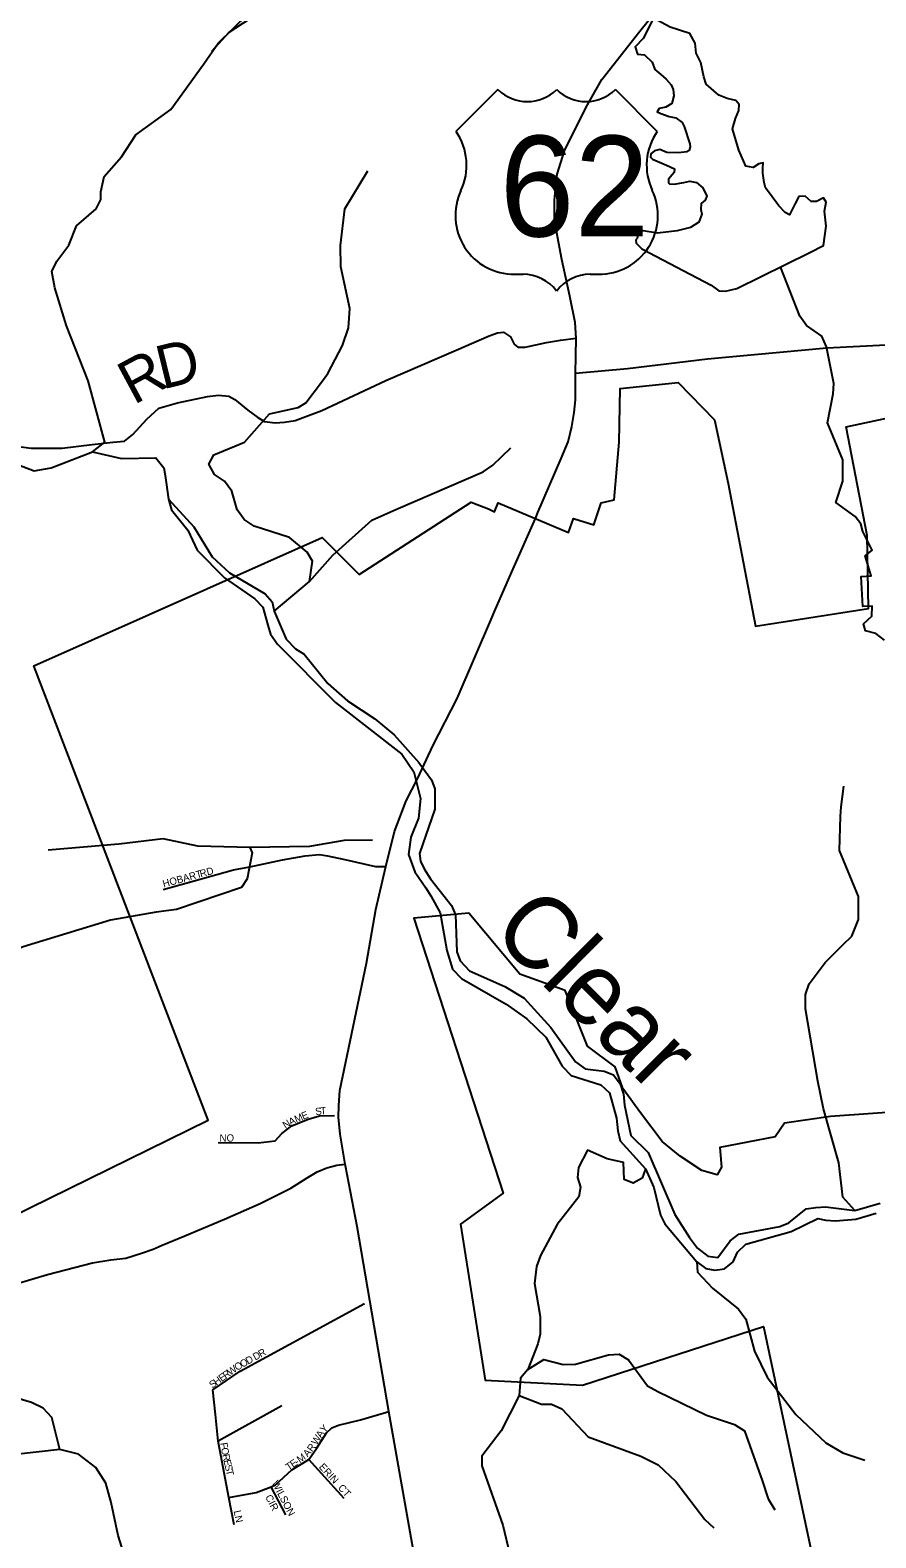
# Model space of a CAD drawing. Extents: x 1525783 to 1900577, y 218250 to 627376.
# Drawn here: x 1651712 to 1657562, y 446999 to 457419 of the extents above; entities that cross this region are included whole.
import ezdxf

# ---------------------------------------------------------------- set-up
doc = ezdxf.new("R2010")
doc.units = 0
for name, color, linetype in [('GM_X_City_Street', 7, 'Continuous'), ('GM_X_City_Street_Text', 7, 'Continuous'), ('GM_X_Corporation', 7, 'Continuous'), ('GM_X_County_Road', 7, 'Continuous'), ('GM_X_Major_River', 7, 'Continuous'), ('GM_X_Major_River_Text', 7, 'Continuous'), ('GM_X_Minor_Lake', 7, 'Continuous'), ('GM_X_Minor_River', 7, 'Continuous'), ('GM_X_Township_Road', 7, 'Continuous'), ('GM_X_Township_Road_Text', 7, 'Continuous'), ('GM_X_US_Location', 7, 'Continuous'), ('GM_X_US_Route', 7, 'Continuous'), ('GM_X_US_Shield', 7, 'Continuous')]:
    doc.layers.add(name, color=color, linetype=linetype)

msp = doc.modelspace()

# ---------------------------------------------------------------- linework, layer by layer
at = {"layer": 'GM_X_City_Street'}
for points in [[(1652631, 451480), (1653118, 451617), (1653232, 451637), (1653457, 451686), (1653615, 451713), (1653714, 451723), (1653768, 451713), (1653889, 451687), (1654101, 451639), (1654173, 451640)], [(1653013, 449731), (1653289, 449729), (1653406, 449743), (1653452, 449794), (1653522, 449846), (1653634, 449892), (1653714, 449916), (1653817, 449918)], [(1652626, 449022), (1652781, 449086), (1653056, 449202), (1653303, 449310), (1653515, 449415), (1653629, 449488), (1653651, 449501)], [(1653651, 449501), (1653698, 449529), (1653764, 449557), (1653834, 449576), (1653892, 449583)], [(1650015, 448163), (1650026, 448178), (1650083, 448245), (1650134, 448294), (1650198, 448339), (1650289, 448375), (1650455, 448416), (1650803, 448511), (1651059, 448593), (1651270, 448648), (1651615, 448755), (1651832, 448820), (1652144, 448901), (1652270, 448921), (1652373, 448933), (1652483, 448966), (1652562, 448995), (1652626, 449022)], [(1652993, 447853), (1652976, 448022), (1653164, 448152), (1654024, 448618)], [(1653453, 447911), (1653013, 447668), (1652993, 447853), (1652993, 447853)], [(1653087, 447279), (1653276, 447314), (1653379, 447353), (1653409, 447365), (1653521, 447469), (1653639, 447542), (1653693, 447617), (1653761, 447726), (1653799, 447759), (1653845, 447778), (1653998, 447814), (1654193, 447872)], [(1653031, 447571), (1653031, 447571), (1653013, 447668)], [(1653124, 447089), (1653087, 447279), (1653031, 447571)], [(1653883, 447271), (1653639, 447542)], [(1653480, 447158), (1653379, 447353)]]:
    msp.add_lwpolyline(points, dxfattribs=at)
at = {"layer": 'GM_X_Corporation'}
for points in [[(1649644, 448267), (1652943, 449887), (1651738, 453026), (1653731, 453913), (1653988, 453656), (1654762, 454158), (1654803, 454141), (1654883, 454110), (1654924, 454091), (1654949, 454153), (1655435, 453947), (1655471, 454045), (1655610, 454000), (1655662, 454153), (1655752, 454173), (1655787, 454572), (1655794, 454943), (1656195, 454985), (1656445, 454725), (1656539, 454286), (1656730, 453300), (1657511, 453423), (1657502, 453926), (1657356, 454678), (1657949, 454804)], [(1657834, 449952), (1657247, 449911), (1656929, 449866), (1656865, 449771), (1656482, 449696), (1656494, 449562), (1656463, 449508), (1656357, 449539), (1656209, 449638), (1656083, 449738), (1655934, 449936), (1655812, 450104), (1655758, 450254), (1655568, 450397), (1655412, 450782), (1655100, 450895), (1654747, 451316), (1654366, 451282), (1654983, 449381), (1654689, 449167), (1654859, 448089), (1655533, 448054), (1656785, 448461), (1657315, 445968)]]:
    msp.add_lwpolyline(points, dxfattribs=at)
at = {"layer": 'GM_X_County_Road'}
msp.add_lwpolyline([(1662916, 450048), (1662862, 450243), (1662441, 452210), (1662241, 453139), (1662216, 453193), (1662192, 453217), (1662145, 453215), (1661315, 453008), (1661219, 452996), (1661171, 453003), (1661123, 453055), (1661100, 453183), (1660704, 455557), (1660696, 455645), (1660659, 455721), (1660579, 455766), (1660288, 455714), (1657815, 455251), (1657223, 455222), (1656396, 455144), (1655844, 455079), (1655484, 455045)], dxfattribs=at)
at = {"layer": 'GM_X_Major_River'}
for points in [[(1652669, 454178), (1652689, 454103), (1652803, 453963), (1652867, 453825), (1653057, 453633), (1653265, 453489), (1653322, 453432), (1653356, 453307), (1653375, 453245), (1653423, 453176), (1653824, 452772), (1654282, 452415), (1654366, 452293), (1654411, 452110), (1654398, 451972), (1654346, 451842), (1654328, 451722), (1654372, 451603), (1654448, 451492), (1654483, 451437), (1654547, 451318), (1654594, 451058), (1654634, 450929), (1654695, 450866), (1655004, 450688), (1655148, 450587), (1655278, 450459), (1655392, 450260), (1655455, 450195), (1655660, 450131), (1655719, 450074), (1655768, 449899), (1655777, 449812), (1655794, 449744), (1655968, 449550), (1656026, 449421), (1656071, 449230), (1656101, 449169), (1656323, 448908), (1656386, 448861), (1656448, 448850), (1656514, 448859), (1656575, 448908), (1656604, 448974), (1656663, 449029), (1656975, 449116), (1657161, 449207), (1657215, 449196), (1657283, 449191), (1657423, 449201), (1657564, 449244)], [(1652669, 454178), (1652845, 453986), (1652970, 453779), (1653090, 453669), (1653338, 453524), (1653385, 453469), (1653399, 453403), (1653482, 453211), (1653547, 453144), (1653608, 453107), (1653771, 452903), (1653907, 452785), (1654097, 452659), (1654229, 452550), (1654401, 452357), (1654489, 452239), (1654512, 452175), (1654512, 452036), (1654406, 451729), (1654411, 451677), (1654438, 451624), (1654481, 451553), (1654626, 451370), (1654653, 451304), (1654664, 451049), (1654687, 450988), (1654752, 450919), (1654996, 450810), (1655129, 450730), (1655313, 450526), (1655483, 450289), (1655550, 450241), (1655682, 450225), (1655748, 450200), (1655793, 450137), (1655815, 450066), (1655822, 449990), (1655866, 449781), (1655986, 449662), (1656171, 449234), (1656272, 449076), (1656329, 449001), (1656400, 448945), (1656468, 448938), (1656554, 449053), (1656613, 449098), (1656898, 449151), (1656960, 449176), (1657080, 449273), (1657147, 449282), (1657213, 449288), (1657416, 449261), (1657592, 449312)]]:
    msp.add_lwpolyline(points, dxfattribs=at)
at = {"layer": 'GM_X_Minor_Lake'}
for points in [[(1656351, 457195), (1656318, 457260), (1656311, 457330), (1656276, 457395), (1656140, 457439), (1656024, 457501), (1655952, 457362), (1655897, 457303), (1655912, 457252), (1655962, 457249), (1656015, 457197)], [(1656015, 457197), (1656032, 457147), (1656074, 457112), (1656112, 457079), (1656146, 457040), (1656160, 457008), (1656164, 456966), (1656150, 456913), (1656110, 456887), (1656062, 456878), (1656050, 456854), (1656074, 456844), (1656132, 456823), (1656178, 456812), (1656222, 456780), (1656236, 456754), (1656274, 456634), (1656278, 456612), (1656270, 456588), (1656254, 456578), (1656196, 456570), (1656116, 456574), (1656068, 456594), (1656030, 456586), (1656004, 456564), (1656002, 456542), (1656016, 456528), (1656114, 456486), (1656168, 456460), (1656166, 456436), (1656152, 456418), (1656128, 456389), (1656128, 456363), (1656134, 456357), (1656166, 456355), (1656234, 456367), (1656276, 456375), (1656322, 456365), (1656364, 456329), (1656392, 456271), (1656382, 456243), (1656354, 456221), (1656352, 456179), (1656358, 456147), (1656338, 456093), (1656280, 456055), (1656188, 456033), (1656052, 456017), (1655952, 456033), (1655910, 456015), (1655916, 455999), (1655910, 455980), (1655902, 455970), (1655904, 455946), (1655944, 455908), (1656422, 455656), (1656476, 455618), (1656522, 455614), (1656600, 455634), (1657104, 455882), (1657199, 455930), (1657219, 456065), (1657207, 456169), (1657217, 456231), (1657199, 456259), (1657151, 456235), (1657113, 456235), (1657073, 456271), (1657028, 456269), (1657000, 456217), (1656964, 456143), (1656934, 456159), (1656890, 456205), (1656798, 456329), (1656790, 456365), (1656780, 456430), (1656780, 456468), (1656782, 456502), (1656752, 456496), (1656714, 456470), (1656662, 456478), (1656614, 456590), (1656570, 456736), (1656590, 456808), (1656614, 456864), (1656616, 456905), (1656594, 456932), (1656532, 456946), (1656476, 456969), (1656388, 457046), (1656372, 457097), (1656351, 457195)]]:
    msp.add_lwpolyline(points, dxfattribs=at)
at = {"layer": 'GM_X_Minor_River'}
for points in [[(1652913, 457186), (1653012, 457328), (1653218, 457529), (1653552, 457751)], [(1653615, 457795), (1653297, 457564), (1653232, 457497), (1653086, 457403), (1652967, 457272)], [(1652144, 454505), (1652229, 454572), (1652113, 454995), (1651964, 455375), (1651882, 455637), (1651862, 455750), (1651896, 455823), (1651980, 455934), (1652032, 456066), (1652169, 456184), (1652200, 456249), (1652201, 456302), (1652223, 456408), (1652345, 456544), (1652442, 456695), (1652684, 456871), (1652913, 457186)], [(1653645, 453609), (1653664, 453749), (1653627, 453812), (1653505, 453913), (1653262, 453991), (1653193, 454036), (1653144, 454105), (1653106, 454232), (1653057, 454301), (1652988, 454349), (1652949, 454419), (1652983, 454483), (1653194, 454572), (1653368, 454767), (1653565, 454810), (1653618, 454843), (1653728, 454986), (1653772, 455045), (1653873, 455240), (1653913, 455362), (1653924, 455496), (1653861, 455784), (1653858, 455930), (1653888, 456183), (1654047, 456447)], [(1657622, 453203), (1657561, 453250), (1657491, 453267), (1657476, 453317), (1657533, 453369), (1657536, 453439), (1657472, 453436), (1657460, 453643), (1657530, 453647), (1657487, 453785), (1657537, 453826), (1657472, 453955), (1657457, 454008), (1657419, 454058), (1657285, 454155), (1657334, 454303), (1657332, 454449), (1657227, 454704), (1657267, 454905), (1657270, 454978), (1657221, 455231), (1657188, 455304), (1657081, 455378), (1657036, 455443), (1656903, 455783)], [(1649910, 454399), (1649975, 454480), (1650041, 454461), (1650070, 454384), (1650385, 454225), (1650557, 454180), (1650629, 454190), (1650752, 454268), (1650891, 454386), (1651025, 454400), (1651217, 454395), (1651431, 454463), (1651534, 454452), (1651741, 454374), (1651858, 454394), (1652144, 454505), (1652343, 454458), (1652582, 454464), (1652637, 454393), (1652646, 454342), (1652669, 454178)], [(1653399, 453403), (1653645, 453609), (1653805, 453791), (1654076, 454033), (1654241, 454107), (1654846, 454367), (1654913, 454412), (1655036, 454532)], [(1657416, 449261), (1657332, 449353), (1657306, 449590), (1657199, 449965), (1657160, 450156), (1657075, 450655), (1657075, 450755), (1657101, 450829), (1657211, 450975), (1657334, 451097), (1657395, 451157), (1657441, 451272), (1657442, 451431), (1657311, 451750), (1657316, 451988), (1657321, 452052), (1657340, 452194)], [(1654079, 451821), (1653883, 451818), (1653644, 451778), (1653232, 451771), (1652873, 451779), (1652632, 451830), (1652325, 451793), (1651836, 451753)], [(1653232, 451771), (1653247, 451733), (1653212, 451553), (1653173, 451495), (1652725, 451343), (1652583, 451323), (1652268, 451268), (1651664, 451084), (1651605, 451059), (1651538, 450982), (1651415, 450759), (1651272, 450573), (1650944, 450250), (1650871, 450213), (1650672, 450190), (1650608, 450177), (1650540, 450158)], [(1655968, 449550), (1655945, 449485), (1655884, 449451), (1655821, 449475), (1655817, 449593), (1655703, 449619), (1655566, 449678), (1655504, 449558), (1655499, 449490), (1655519, 449422), (1655508, 449356), (1655357, 449166), (1655243, 448951), (1655215, 448875), (1655201, 448757), (1655239, 448530), (1655239, 448407), (1655223, 448340), (1655154, 448162), (1655103, 448103), (1655095, 447983), (1654970, 447738), (1654837, 447564), (1654836, 447498), (1654981, 447088), (1655031, 446885)], [(1651917, 447610), (1651863, 447831), (1651802, 447896), (1651721, 447934), (1651211, 448085), (1651058, 448160), (1650989, 448221), (1650774, 448498), (1650649, 448598), (1650574, 448722), (1650570, 448960), (1650540, 449101)], [(1656323, 448908), (1656328, 448836), (1656432, 448726), (1656611, 448579), (1656662, 448510), (1656722, 448290), (1656809, 448110), (1657009, 447852), (1657215, 447656), (1657332, 447588), (1657485, 447537)], [(1655154, 448162), (1655266, 448231), (1655399, 448198), (1655485, 448199), (1655713, 448265), (1655785, 448270), (1655850, 448229), (1655981, 448050), (1656054, 448010), (1656390, 447848), (1656583, 447783), (1656652, 447740), (1656776, 447396), (1656816, 447269), (1656862, 447192)], [(1652436, 446650), (1652320, 447015), (1652273, 447243), (1652235, 447378), (1652167, 447485), (1652046, 447577), (1651917, 447610), (1651610, 447575), (1651493, 447523), (1651436, 447502), (1651324, 447475), (1651196, 447482), (1651069, 447530), (1650941, 447556), (1650808, 447635), (1650536, 447649), (1650250, 447648), (1650176, 447664), (1649972, 447809), (1649818, 447998)], [(1655095, 447983), (1655248, 447924), (1655318, 447923), (1655390, 447891), (1655572, 447698), (1655936, 447565), (1656057, 447503), (1656179, 447389), (1656379, 447126), (1656442, 447069)]]:
    msp.add_lwpolyline(points, dxfattribs=at)
at = {"layer": 'GM_X_Township_Road'}
msp.add_lwpolyline([(1651563, 454550), (1651719, 454530), (1651933, 454531), (1652142, 454555), (1652284, 454571), (1652365, 454578), (1652422, 454625), (1652520, 454730), (1652603, 454807), (1652732, 454844), (1652939, 454888), (1653015, 454897), (1653087, 454890), (1653127, 454866), (1653218, 454792), (1653287, 454742), (1653334, 454714), (1653406, 454704), (1653472, 454709), (1653544, 454721), (1653729, 454790), (1654172, 454998), (1654659, 455208), (1654886, 455307), (1654944, 455327), (1654985, 455331), (1655034, 455299), (1655059, 455249), (1655086, 455229), (1655135, 455229), (1655284, 455260), (1655381, 455276), (1655488, 455290)], dxfattribs=at)
at = {"layer": 'GM_X_US_Route'}
for points in [[(1655224, 454085), (1655384, 454459), (1655433, 454574), (1655458, 454679), (1655476, 454777), (1655483, 454863), (1655484, 455045), (1655488, 455290), (1655482, 455399), (1655446, 455581), (1655389, 455833), (1655339, 456103), (1655339, 456247), (1655357, 456424), (1655407, 456585), (1655558, 456887), (1655667, 457078), (1655928, 457412), (1656101, 457628)], [(1655054, 453697), (1655207, 454045), (1655224, 454085)], [(1654947, 453454), (1655054, 453697)], [(1654905, 453357), (1654924, 453401), (1654947, 453454)], [(1654394, 452250), (1654497, 452473), (1654665, 452801), (1654905, 453357)], [(1653894, 449571), (1653892, 449583), (1653856, 449789), (1653845, 449907), (1653846, 449987), (1653855, 450092), (1654038, 450970), (1654104, 451341), (1654173, 451640), (1654233, 451881), (1654312, 452092), (1654392, 452245), (1654394, 452250)], [(1654410, 446647), (1654313, 447196), (1654193, 447872), (1653975, 449152), (1653894, 449571)]]:
    msp.add_lwpolyline(points, dxfattribs=at)
at = {"layer": 'GM_X_US_Shield'}
for p, q in [((1654947, 457008), (1654657, 456718)), ((1656050, 456718), (1655760, 457008)), ((1655063, 455732), (1655121, 455732)), ((1655586, 455732), (1655644, 455732))]:
    msp.add_line(p, q, dxfattribs=at)
for centre, radius, start, end in [((1655151, 457215), 290, 225.573, 314.427), ((1655557, 457215), 290, 225.573, 314.427), ((1654325, 456485), 406, 334.5471, 35.0009), ((1656382, 456485), 406, 144.9991, 205.4529), ((1655059, 456138), 406, 154.8319, 270.6383), ((1655648, 456138), 406, 269.3617, 25.1681), ((1655121, 455442), 290, 36.8699, 90), ((1655586, 455442), 290, 90, 143.1301)]:
    msp.add_arc(centre, radius, start, end, dxfattribs=at)

# ---------------------------------------------------------------- texts
at = {"layer": 'GM_X_City_Street_Text'}
for s, rotation, p in [('HOBART', 15.2544, (1652636, 451494)), ('RD', 14.7458, (1652892, 451564)), ('M', 23.6518, (1653553, 449867)), ('E', 22.8058, (1653601, 449888)), ('S', 8.7503, (1653688, 449919)), ('T', 5.7473, (1653722, 449924)), ('N', 32.4351, (1653478, 449825)), ('A', 26.1643, (1653514, 449848)), ('NO', 0, (1653022, 449738)), ('D', 29.0535, (1653219, 448196)), ('D', 29.0608, (1653269, 448224)), ('R', 29.0667, (1653307, 448245)), ('E', 35.4926, (1653037, 448076)), ('R', 35.4953, (1653065, 448096)), ('W', 35.481, (1653097, 448119)), ('O', 31.6347, (1653143, 448152)), ('O', 29.1809, (1653180, 448174)), ('S', 35.5012, (1652972, 448030)), ('H', 35.497, (1653001, 448050)), ('A', 57.8649, (1653726, 447686)), ('Y', 45.9118, (1653747, 447721)), ('F', 279.5387, (1653026, 447654)), ('O', 279.9815, (1653032, 447619)), ('R', 53.8757, (1653663, 447590)), ('W', 58.2459, (1653695, 447637)), ('R', 282.3136, (1653040, 447573)), ('E', 282.8588, (1653049, 447534)), ('T', 33.8492, (1653500, 447462)), ('E', 33.8632, (1653530, 447482)), ('-', 33.8477, (1653559, 447501)), ('M', 34.9361, (1653578, 447514)), ('A', 49.5649, (1653632, 447554)), ('ERIN', 312.5117, (1653706, 447487)), ('S', 282.8588, (1653057, 447500)), ('T', 282.8694, (1653065, 447465)), ('WILSON', 297.5133, (1653382, 447379)), ('CT', 312.7108, (1653838, 447342)), ('CIR', 297.6495, (1653336, 447282)), ('LN', 282.5295, (1653119, 447184))]:
    msp.add_text(s, height=50, rotation=rotation, dxfattribs=at).set_placement(p)
at = {"layer": 'GM_X_Major_River_Text'}
msp.add_text('Clear', height=500, rotation=315.0803, dxfattribs=at).set_placement((1654890, 451183))
at = {"layer": 'GM_X_Township_Road_Text'}
for s, rotation, p in [('D', 13.7893, (1652627, 454935)), ('R', 28.261, (1652428, 454826))]:
    msp.add_text(s, height=300, rotation=rotation, dxfattribs=at).set_placement(p)
at = {"layer": 'GM_X_US_Location'}
for s in ['0', '/']:
    msp.add_text(s, height=1, dxfattribs=at).set_placement((1655353, 456335))
msp.add_text('62', height=1, rotation=0, dxfattribs=at).set_placement((1655147, 456128))
at = {"layer": 'GM_X_US_Shield'}
msp.add_text('62', height=696.1, dxfattribs=at).set_placement((1654959, 455993))

doc.saveas('drawing.dxf')
